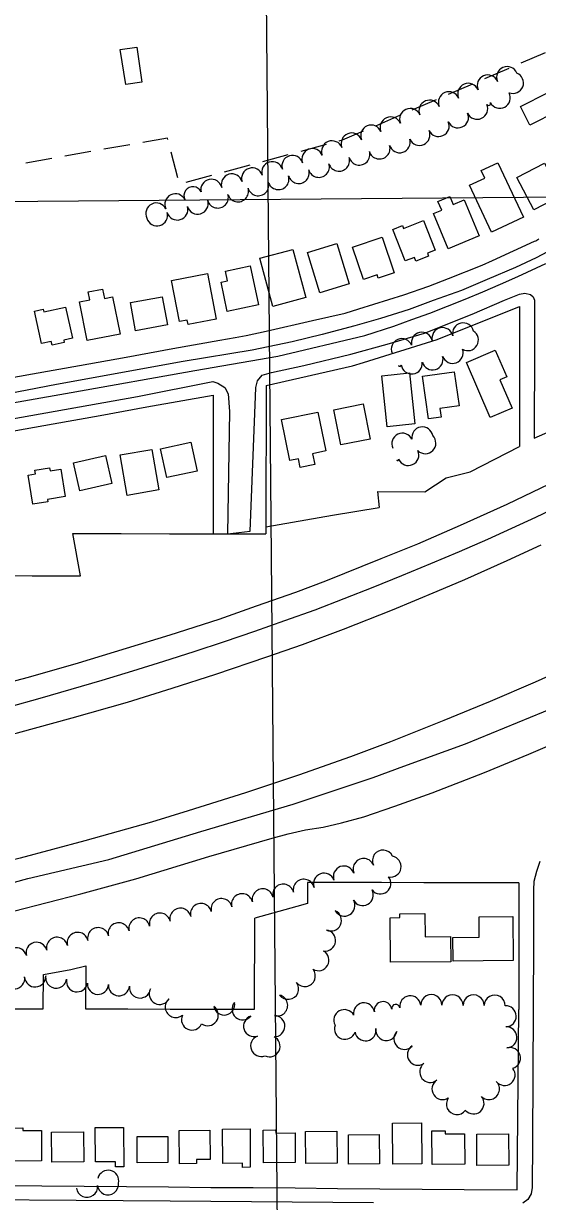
# Model space of a CAD drawing. Extents: x -2233 to 187241, y 4582 to 150524.
# Drawn here: x 111768 to 112255, y 58113 to 59228 of the extents above; entities that cross this region are included whole.
import ezdxf

# ---------------------------------------------------------------- set-up
doc = ezdxf.new("R2010")
doc.units = 0
for name, color, linetype in [('BLDG', 7, 'Continuous'), ('GE_X_CL_2000', 7, 'Continuous'), ('GRID', 7, 'Continuous'), ('INTERSTATE', 7, 'Continuous'), ('RECREATION', 7, 'Continuous'), ('ROAD', 7, 'Continuous'), ('RW_X_Fee_RW', 7, 'Continuous'), ('TREES', 7, 'Continuous')]:
    doc.layers.add(name, color=color, linetype=linetype)

msp = doc.modelspace()

# ---------------------------------------------------------------- linework, layer by layer
at = {"layer": 'BLDG'}
for points in [[(111875.3, 59205.3), (111880.3, 59172.2), (111864.9, 59169.9), (111859.8, 59203)], [(112238.8, 59149.3), (112265, 59162.3), (112273.7, 59144.6), (112247.6, 59131.6)], [(112204.9, 59081.4), (112201.5, 59088.5), (112217.2, 59095.9), (112241.5, 59044.4), (112211.4, 59030.2), (112190.5, 59074.6)], [(112261.6, 59095.6), (112277.5, 59064.8), (112251.3, 59051.3), (112235.3, 59082.1)], [(112164.1, 59051), (112160.6, 59059.3), (112171.9, 59064), (112175.1, 59056.3), (112185.4, 59060.7), (112199.6, 59026.7), (112170.1, 59014.5), (112156.2, 59047.8)], [(112127.1, 59036.4), (112128, 59033.8), (112147, 59041.2), (112157.9, 59013.3), (112150.6, 59010.5), (112151.7, 59007.5), (112139.6, 59002.8), (112138.3, 59006.3), (112129.6, 59003), (112118, 59032.8)], [(112107.9, 59025.5), (112119.1, 58991.8), (112104, 58986.8), (112103, 58989.8), (112090, 58985.5), (112079.8, 59016.1)], [(112023.3, 59014), (112035.5, 58968.5), (112004.2, 58960), (111991.9, 59005.5)], [(112064.8, 59019.6), (112076.6, 58981.5), (112048.8, 58972.8), (112037, 59010.9)], [(111942.3, 58991), (111950.5, 58948), (111923.9, 58942.8), (111923.1, 58947.1), (111915.8, 58945.7), (111908.4, 58984.5)], [(111961, 58955.2), (111955.2, 58982.8), (111961.4, 58984.1), (111959.4, 58993.4), (111982.9, 58998.4), (111990.8, 58961.5)], [(111830.8, 58966.1), (111829.3, 58973.7), (111842.9, 58976.4), (111844.7, 58967.5), (111852.5, 58969.1), (111859.6, 58933.8), (111828.5, 58927.6), (111821.2, 58964.2)], [(111904.4, 58942.6), (111874.2, 58937), (111869.3, 58963.6), (111899.5, 58969.2)], [(111786.8, 58957.3), (111787.3, 58954.8), (111807.9, 58959.3), (111814.4, 58929.9), (111806.2, 58928.1), (111806.7, 58925.7), (111795.3, 58923.2), (111794.4, 58926.9), (111785.1, 58924.9), (111778.4, 58955.4)], [(112214.9, 58918.7), (112225.8, 58893.3), (112219.3, 58890.5), (112230.7, 58863.8), (112209.9, 58854.9), (112187.5, 58907)], [(112133.5, 58897.1), (112138.6, 58848.9), (112112.6, 58846.1), (112107.4, 58894.3)], [(112176, 58898.2), (112180.6, 58866), (112162.4, 58863.4), (112163.5, 58855.2), (112151.6, 58853.5), (112145.9, 58893.9)], [(112089.8, 58867.8), (112096.5, 58834.5), (112068.6, 58829), (112062, 58862.2)], [(112054.4, 58823.2), (112041.8, 58820.6), (112043.9, 58810.3), (112030.2, 58807.5), (112028.5, 58815.8), (112020.4, 58814.2), (112012.5, 58852.9), (112046.9, 58859.9)], [(111889.7, 58824.7), (111896.4, 58786.3), (111866.3, 58781), (111859.6, 58819.5)], [(111932.5, 58804.2), (111903.9, 58798), (111898, 58825.3), (111926.6, 58831.6)], [(111851.7, 58792.4), (111821.5, 58785.6), (111815.5, 58812), (111845.7, 58818.8)], [(111772.5, 58800.3), (111779.5, 58801.4), (111778.9, 58804.9), (111792.9, 58807.2), (111793.3, 58804.5), (111803.4, 58806.1), (111807.6, 58780), (111790.9, 58777.3), (111791.2, 58775.2), (111776.9, 58772.9)], [(112124.5, 58381.6), (112124.5, 58385.3), (112148.3, 58385.5), (112148.5, 58363.4), (112172.6, 58363.6), (112172.8, 58339.8), (112115.6, 58339.3), (112115.2, 58381.5)], [(112199.7, 58363.1), (112199.5, 58382.4), (112231.4, 58382.6), (112231.8, 58340.9), (112174.9, 58340.4), (112174.7, 58362.9)], [(111767.4, 58182.6), (111767.4, 58180.1), (111785.1, 58180.2), (111785.3, 58151.5), (111755.6, 58151.2), (111755.3, 58182.4)], [(111824.9, 58178.9), (111825.1, 58150.4), (111795, 58150.1), (111794.7, 58178.6)], [(111862.8, 58183), (111863.1, 58145.8), (111855.2, 58145.7), (111855.2, 58150.4), (111836.3, 58150.3), (111836, 58182.8)], [(111944.9, 58152.6), (111931.8, 58152.5), (111931.9, 58148.9), (111915.7, 58148.7), (111915.4, 58180.1), (111944.6, 58180.4)], [(111982.6, 58181.6), (111982.9, 58145.3), (111975.6, 58145.2), (111975.6, 58149.2), (111957, 58149), (111956.7, 58181.4)], [(112006.8, 58180.6), (112006.9, 58177.7), (112025.3, 58177.8), (112025.5, 58149.8), (111995.5, 58149.5), (111995.2, 58180.5)], [(112064.9, 58179.5), (112065.2, 58149.2), (112035.4, 58148.9), (112035.1, 58179.3)], [(112145, 58187.2), (112145.4, 58148.6), (112117.8, 58148.3), (112117.5, 58187)], [(112167.5, 58179.8), (112167.5, 58176.8), (112185.6, 58176.9), (112185.9, 58148.1), (112155.1, 58147.8), (112154.9, 58179.7)], [(112227.4, 58176.8), (112227.7, 58147.4), (112197.5, 58147.1), (112197.3, 58176.5)], [(111904.9, 58149.9), (111875.9, 58149.6), (111875.7, 58174.3), (111904.7, 58174.5)], [(112104.9, 58176.4), (112105.2, 58148.5), (112076, 58148.3), (112075.8, 58176.1)]]:
    msp.add_lwpolyline(points, close=True, dxfattribs=at)
at = {"layer": 'GE_X_CL_2000'}
for points in [[(111689.4, 58856.7), (111717.9, 58861.8), (111813.4, 58878.5), (111930.3, 58899.3), (112008.9, 58912.8), (112091.4, 58932.6), (112118.8, 58941.4), (112135.9, 58947.5), (112152.8, 58953.7), (112169.7, 58960.2), (112186.4, 58966.9), (112203.1, 58973.9), (112219.7, 58981), (112236.2, 58988.4), (112262.6, 59000.7)], [(112275.4, 58770.8), (112252.9, 58760.2), (112230.3, 58749.7), (112207.6, 58739.5), (112180.6, 58727.8), (112153.4, 58716.3), (112126.2, 58705), (112098.8, 58694), (112071.4, 58683.1), (112043.9, 58672.5), (112015.4, 58662.3), (111986.8, 58652.3), (111958.2, 58642.6), (111929.4, 58633.1), (111900.6, 58623.9), (111871.4, 58614.9), (111842.2, 58606.1), (111812.9, 58597.5), (111783.6, 58589), (111754.2, 58580.7)], [(110804.7, 58183), (110876.8, 58200.6), (110888.4, 58203.6), (110919.4, 58211.5), (110953.5, 58220.3), (110968.4, 58224.1), (111031.7, 58239.1), (111103.6, 58256.7), (111189.1, 58277.7), (111247.8, 58292.7), (111392.8, 58326.4), (111467.7, 58343.5), (111526.6, 58358), (111561.7, 58365.8), (111614.9, 58377.7), (111683.4, 58394.4), (111772.2, 58418.7), (111848.8, 58436.6), (111936, 58463.1), (112023.6, 58489), (112099.3, 58514.3), (112128.2, 58524.8), (112186.5, 58546), (112322, 58601.6)]]:
    msp.add_lwpolyline(points, dxfattribs=at)
at = {"layer": 'GRID'}
for p, q in [((111991, 60061), (112014.5, 57363.4)), ((114999.6, 59087.3), (109999.8, 59043.6))]:
    msp.add_line(p, q, dxfattribs=at)
at = {"layer": 'INTERSTATE'}
for points in [[(112265.8, 58791.8), (112225.7, 58772.5), (112181.7, 58752.6), (112141.3, 58735.1), (112106.4, 58721.1), (112054.1, 58700.1), (112025.6, 58689.3), (111988.4, 58676.4), (111953.1, 58663.7), (111906.6, 58648.9), (111865.4, 58636.1), (111819.9, 58622.4), (111772.6, 58608.8), (111732.7, 58598.5), (111670.3, 58582.7), (111589.7, 58562.8), (111484.9, 58537.6), (111290.8, 58490.7), (111097.9, 58444.3), (110865.5, 58388.4), (110859.7, 58387)], [(110883.7, 58343.6), (110956.8, 58361.3), (111097.4, 58395.2), (111183.9, 58415.7), (111279.8, 58438.6), (111368.5, 58460.1), (111443, 58478.1), (111525.4, 58498), (111609.1, 58518), (111693.5, 58539.4), (111762.3, 58556.4), (111814.1, 58570.7), (111866.7, 58585.4), (111908.9, 58598.8), (111950.1, 58611.8), (111998.4, 58628.3), (112032.2, 58640.1), (112071, 58654.5), (112117.5, 58672.9), (112159.9, 58690.4), (112186, 58701.6), (112226.1, 58719.6), (112258.2, 58734.2)], [(112298, 58624.8), (112252.7, 58604.3), (112209.9, 58586), (112166.2, 58568.2), (112115.6, 58548), (112077.8, 58533.7), (112028.4, 58516.4), (111978.2, 58499.5), (111924.1, 58482.7), (111889.2, 58472), (111826.1, 58454.2), (111765, 58437.9), (111685.1, 58418), (111622.8, 58403.2), (111541.6, 58383.4), (111491, 58371), (111409.4, 58351.4), (111317.6, 58329.4), (111236, 58309.8), (111112.2, 58279.7), (110992.5, 58250.7), (110942, 58238.4)], [(110966.4, 58194.3), (110971.5, 58195.6), (111134.6, 58235.9), (111276.9, 58270.4), (111418.5, 58304.3), (111544.4, 58334.1), (111694.5, 58371.2), (111822.4, 58404.1), (111874.4, 58418.2), (111943.6, 58439.3), (112003.5, 58456.8), (112018.8, 58461), (112035.3, 58464.5), (112051.8, 58467.1), (112069.1, 58471.3), (112090.3, 58476.8), (112119.7, 58487), (112155, 58499.7), (112204.5, 58518.9), (112246.7, 58536.3), (112294.6, 58556.6)]]:
    msp.add_lwpolyline(points, dxfattribs=at)
at = {"layer": 'RECREATION'}
for p, q in [((112262.1, 59200), (112239.1, 59190.1)), ((112227.6, 59185.2), (112204.7, 59175.3)), ((112193.2, 59170.3), (112170.2, 59160.4)), ((112158.8, 59155.5), (112135.8, 59145.6)), ((112124.3, 59140.6), (112101.4, 59130.7)), ((111868.9, 59113), (111844.3, 59108.7)), ((112054.7, 59113.1), (112030.6, 59106.6)), ((111832, 59106.5), (111807.3, 59102.2)), ((111914.2, 59081.6), (111907.9, 59105.8)), ((112018.5, 59103.3), (111994.4, 59096.8)), ((111795, 59100), (111770.4, 59095.6)), ((111982.3, 59093.6), (111958.1, 59087.1)), ((111946.1, 59083.8), (111921.9, 59077.4))]:
    msp.add_line(p, q, dxfattribs=at)
for points in [[(112089.9, 59125.8), (112069.9, 59117.2), (112066.8, 59116.3)], [(111904.7, 59117.9), (111904.4, 59119.3), (111881.2, 59115.2)]]:
    msp.add_lwpolyline(points, dxfattribs=at)
at = {"layer": 'ROAD'}
for points in [[(112275.8, 59017.5), (112253.5, 59005.9), (112233.9, 58996.9), (112207.1, 58985.5), (112182.9, 58975.2), (112156, 58965.5), (112133.3, 58957), (112106.2, 58948.5), (112081.9, 58941.7), (112050.9, 58933.5)], [(111989.6, 58889.6), (111994.2, 58894.9), (112003.1, 58897.5), (112033.5, 58904), (112078.1, 58914.9), (112112.6, 58924.3), (112147.9, 58934.8), (112193, 58952.7), (112223.5, 58965.9), (112237.9, 58971.7), (112242.8, 58972.5), (112248.3, 58971.3), (112250.6, 58969), (112252.1, 58965.8), (112252, 58923.8), (112251.7, 58835.4), (112277, 58846.3)], [(112050.9, 58933.5), (112022.6, 58926.4), (111984.6, 58918.5), (111919.3, 58907.7), (111799.5, 58886), (111715.6, 58870.1)], [(111751.9, 58852.6), (111876, 58874.6), (111947.4, 58888.8), (111952.1, 58887.5), (111958.8, 58883.1), (111961.9, 58877.3), (111963.3, 58860.5), (111961.4, 58744.9), (111982.7, 58747.3), (111987.7, 58874.7), (111988.1, 58883.2), (111989.6, 58889.6)], [(112257, 58434.8), (112254, 58425.3), (112251.2, 58415.7), (112251, 58408), (112250.9, 58359), (112250.2, 58169.4), (112249.7, 58126.3), (112248.9, 58120.2), (112245.7, 58114.8), (112241, 58111.3)], [(112099.5, 58111.5), (111906.9, 58113.3), (111640.1, 58115.1), (111565.7, 58115.6), (111510.4, 58116), (111463.9, 58116.8), (111424.8, 58116.8), (111407.2, 58117.4), (111390.4, 58117.5), (111375.4, 58117.1), (111360.5, 58117), (111347.1, 58116.5), (111331.3, 58115.2), (111317.3, 58114.4), (111295.2, 58111.3)]]:
    msp.add_lwpolyline(points, dxfattribs=at)
at = {"layer": 'RW_X_Fee_RW'}
for p, q in [((112237.9, 58959.9), (112237.7, 58827.3)), ((111968.4, 58930.5), (111979, 58932.4)), ((111947.8, 58876), (111947.6, 58744.9)), ((112191.1, 58803.3), (112237.7, 58827.3)), ((112168.5, 58797.6), (112191.1, 58803.3)), ((112148.3, 58784.6), (112168.5, 58797.6)), ((112103.3, 58784.7), (112104.9, 58769.8)), ((112103.3, 58784.7), (112148.3, 58784.6)), ((111822, 58705.1), (111814.9, 58745.1)), ((112037.1, 58414.8), (112037.1, 58395)), ((112237.1, 58414.5), (112237, 58294.5)), ((111986.9, 58294.9), (111987.1, 58381)), ((111812.8, 58332.6), (111827.3, 58336)), ((111827.3, 58336), (111826.9, 58295.1)), ((111786.9, 58295.2), (111787.2, 58327.8)), ((111787.2, 58327.8), (111812.8, 58332.6)), ((111826.9, 58295.1), (111866.9, 58295.1)), ((112235.5, 58123.9), (112237, 58294.5))]:
    msp.add_line(p, q, dxfattribs=at)
for points in [[(112128.4, 58970.9), (112151.8, 58979), (112170.6, 58986.4), (112202.5, 58999), (112212.3, 59003.5), (112252, 59021.6)], [(112252, 59021.6), (112253.2, 59022.2), (112256.2, 59023.8)], [(111979, 58932.4), (111998, 58936.7), (112041.8, 58946.6), (112072.6, 58953.6), (112085.5, 58957.6), (112128.4, 58970.9)], [(111997.8, 58885), (112079.7, 58903.7), (112090.1, 58907), (112159.9, 58928.8), (112237.9, 58959.9)], [(111707.8, 58883.9), (111776.7, 58896.2), (111821, 58904.1), (111865.3, 58912), (111909.6, 58920), (111953.9, 58927.9), (111968.4, 58930.5)], [(111997.8, 58885), (111997.6, 58751.4), (111997.6, 58744.8)], [(111707.7, 58833.1), (111752, 58841), (111796.3, 58848.9), (111840.6, 58856.8), (111884.9, 58864.8), (111947.8, 58876)], [(111997.6, 58751.4), (112060.8, 58762.3), (112104.9, 58769.8)], [(111814.9, 58745.1), (111860.6, 58745), (111906.3, 58744.9), (111947.6, 58744.9), (111997.6, 58744.8)], [(111667.5, 58705.3), (111707.5, 58705.2), (111776.3, 58705.1), (111822, 58705.1)], [(112237.1, 58414.5), (112187.1, 58414.6), (112172.1, 58414.6), (112147.1, 58414.6), (112107.1, 58414.7), (112067.1, 58414.7), (112037.1, 58414.8)], [(112037.1, 58395), (112027.1, 58392.2), (111987.1, 58381)], [(111706.9, 58295.3), (111746.9, 58295.3), (111786.9, 58295.2)], [(111866.9, 58295.1), (111906.9, 58295), (111946.9, 58294.9), (111986.9, 58294.9)], [(111384.5, 58131.1), (111385.5, 58131.1), (111425.5, 58130.8), (111465.5, 58130.4), (111505.5, 58130.1), (111545.5, 58129.8), (111585.5, 58129.4), (111625.5, 58129.1), (111665.5, 58128.7), (111705.5, 58128.4), (111745.5, 58128), (111785.5, 58127.7), (111825.5, 58127.4), (111865.5, 58127)], [(111865.5, 58127), (111905.5, 58126.7), (111945.5, 58126.3), (111985.5, 58126), (112025.5, 58125.7), (112065.5, 58125.3), (112105.5, 58125), (112145.5, 58124.6), (112185.5, 58124.3), (112235.5, 58123.9)]]:
    msp.add_lwpolyline(points, dxfattribs=at)
at = {"layer": 'TREES'}
for centre, radius, start, end in [((112226.1, 59176.9), 10, 23.3081, 203.3081), ((112231.6, 59171.5), 10, 248.6625, 68.6625), ((112189.3, 59161.1), 10, 23.3081, 203.3081), ((112207.7, 59169), 10, 23.3081, 203.3081), ((112171, 59153.2), 10, 23.3081, 203.3081), ((112219.1, 59157.5), 10, 207.9638, 27.9638), ((112134.2, 59137.3), 10, 23.3081, 203.3081), ((112152.6, 59145.2), 10, 23.3081, 203.3081), ((112197.7, 59147.1), 10, 204.3279, 24.3279), ((112208.5, 59152.1), 1.92, 204.3279, 24.3279), ((112115.8, 59129.4), 10, 23.3081, 203.3081), ((112179.5, 59138.9), 10, 204.3279, 24.3279), ((112097.4, 59121.6), 10, 22.518, 202.518), ((112143, 59122.4), 10, 204.3279, 24.3279), ((112161.2, 59130.7), 10, 204.3279, 24.3279), ((112060.3, 59106.7), 10, 21.6829, 201.6829), ((112078.9, 59114.1), 10, 21.6829, 201.6829), ((112124.3, 59115.4), 10, 197.1436, 17.1436), ((112022.8, 59092.9), 10, 17.1311, 197.1311), ((112041.7, 59099.4), 10, 20.9843, 200.9843), ((112086.1, 59103.7), 10, 196.8713, 16.8713), ((112105.2, 59109.5), 10, 196.8713, 16.8713), ((111984.6, 59081.1), 10, 17.1311, 197.1311), ((112003.7, 59087), 10, 17.1311, 197.1311), ((112047.8, 59092.1), 10, 196.8713, 16.8713), ((112066.9, 59097.9), 10, 196.8713, 16.8713), ((111946, 59070.4), 10, 12.292, 192.292), ((111965.4, 59075.4), 10, 16.2857, 196.2857), ((112009.5, 59080.5), 10, 196.8713, 16.8713), ((112028.7, 59086.3), 10, 196.8713, 16.8713), ((111928.6, 59064.7), 8.53, 25.3624, 205.3624), ((111971.2, 59068.9), 10, 196.8713, 16.8713), ((111990.4, 59074.7), 10, 196.8713, 16.8713), ((111893.9, 59047.9), 10, 25.9707, 205.9707), ((111911.9, 59056.6), 10, 25.9706, 205.9706), ((111933, 59057.3), 10, 196.7061, 16.7061), ((111952.1, 59063.1), 10, 196.8713, 16.8713), ((111894.5, 59046.2), 10, 195.8486, 15.8486), ((111913.8, 59051.7), 10, 195.8486, 15.8486), ((112145.4, 58925.5), 10, 12.8867, 192.8867), ((112164.9, 58929.9), 10, 12.8867, 192.8867), ((112184.4, 58934.4), 10, 12.8867, 192.8867), ((112188.9, 58928.1), 10, 238.8645, 58.8645), ((112126.4, 58919.5), 10, 22.1914, 202.1914), ((112155.4, 58909.9), 10, 195.8129, 15.8129), ((112174.4, 58916.1), 10, 199.986, 19.986), ((112124.5, 58904.6), 1.37, 185.6413, 5.6413), ((112135.8, 58906), 10, 187.0096, 7.0096), ((112145.8, 58836), 10, 9.7824, 189.7824), ((112126.9, 58830), 10, 25.3991, 205.3991), ((112148.6, 58830.6), 10, 225.4462, 45.4462), ((112132.5, 58819.4), 10, 204.0303, 24.0303), ((112122.4, 58815), 1.02, 201.4473, 21.4473), ((112108.5, 58435.5), 10, 25.1567, 205.1567), ((112090.2, 58427.5), 10, 21.8426, 201.8426), ((112115.7, 58429.9), 10, 259.3414, 79.3414), ((112052.7, 58413.6), 10, 19.9126, 199.9126), ((112071.5, 58420.4), 10, 19.9189, 199.9189), ((112014.1, 58403.3), 10, 13.2289, 193.2289), ((112033.5, 58407.9), 10, 13.2289, 193.2289), ((112106, 58413.9), 10, 218.2144, 38.2144), ((111955.7, 58389.6), 10, 13.2289, 193.2289), ((111975.1, 58394.2), 10, 13.2289, 193.2289), ((111994.6, 58398.8), 10, 13.2289, 193.2289), ((112089.4, 58402.9), 10, 208.9265, 28.9265), ((111916.7, 58380.5), 10, 13.2289, 193.2289), ((111936.2, 58385), 10, 13.2289, 193.2289), ((112072, 58393), 10, 210.2909, 30.2909), ((111877.8, 58371.3), 10, 13.2289, 193.2289), ((111897.3, 58375.9), 10, 13.2289, 193.2289), ((112059.2, 58378.9), 10, 245.2528, 65.2528), ((111819.4, 58357.6), 10, 13.2289, 193.2289), ((111838.8, 58362.1), 10, 13.2289, 193.2289), ((111858.3, 58366.7), 10, 13.2289, 193.2289), ((112053.7, 58359.9), 10, 262.4416, 82.4416), ((111780.5, 58348.2), 10, 14.4719, 194.4719), ((111799.9, 58353), 10, 13.2289, 193.2289), ((111761.2, 58343.1), 10, 15.1386, 195.1386), ((112047.3, 58341.3), 10, 239.866, 59.866), ((112034.5, 58326.4), 10, 219.0112, 39.0112), ((111759.3, 58324.1), 10, 187.2665, 7.2665), ((111779.2, 58325.9), 10, 183.1545, 3.1545), ((111799.1, 58324.8), 10, 170.8007, 350.8007), ((111818.8, 58321.3), 10, 169.0146, 349.0146), ((111838.6, 58318.9), 10, 176.9064, 356.9064), ((111858.5, 58317.6), 10, 175.5449, 355.5449), ((111878.4, 58315.4), 10, 172.2255, 352.2255), ((111897.2, 58309.4), 10, 152.3264, 332.3264), ((112018.7, 58314.2), 10, 216.4988, 36.4988), ((111912.3, 58297), 10, 128.817, 308.817), ((111958.1, 58299.3), 10, 191.3083, 11.3083), ((111975.6, 58294.8), 10, 140.0025, 320.0025), ((112008.3, 58298.5), 10, 255.9929, 75.9929), ((112090.5, 58290.9), 10, 9.1142, 189.1142), ((112108.6, 58293.8), 8.29, 8.6632, 188.6632), ((112120.6, 58295.6), 3.9, 8.6632, 188.6632), ((112134.4, 58297.5), 10, 7.3509, 187.3509), ((112154.3, 58298.7), 10, 359.614, 179.614), ((112174.3, 58298.5), 10, 359.5478, 179.5478), ((112194.3, 58298.4), 10, 359.5478, 179.5478), ((112214.3, 58298.2), 10, 359.5478, 179.5478), ((111927.7, 58285.1), 10, 155.7502, 335.7502), ((111942.6, 58289.2), 10, 234.704, 54.704), ((111986.5, 58278.9), 10, 108.5612, 288.5612), ((112005.6, 58278.8), 10, 268.7376, 88.7376), ((112071.9, 58284.5), 10, 28.944, 208.944), ((112224.7, 58288.2), 10, 271.9565, 91.9565), ((112072.6, 58276.4), 10, 160.8015, 340.8015), ((112225.4, 58268.2), 10, 272.5153, 92.5153), ((111993.2, 58260.1), 10, 111.0395, 291.0395), ((112001.1, 58259.8), 10, 244.5322, 64.5322), ((112091.9, 58274.9), 10, 190.1168, 10.1168), ((112111.6, 58275.2), 10, 171.8568, 351.8568), ((112128.8, 58266.9), 10, 136.7408, 316.7408), ((112141.6, 58251.8), 10, 123.7855, 303.7855), ((112228.7, 58248.6), 10, 286.132, 106.132), ((112153.3, 58235.6), 10, 127.9273, 307.9273), ((112223.6, 58232.7), 10, 218.5072, 38.5072), ((112164.9, 58219.3), 10, 123.0484, 303.0484), ((112208.8, 58219.4), 10, 225.3279, 45.3279), ((112178.5, 58205.1), 10, 144.1736, 324.1736), ((112194.2, 58205.7), 10, 220.8702, 40.8702), ((111848.3, 58132.5), 10, 346.6049, 166.6049), ((111828.3, 58126.8), 9.98, 186.446, 6.446), ((111848.1, 58129.1), 10, 186.446, 6.446)]:
    msp.add_arc(centre, radius, start, end, dxfattribs=at)

doc.saveas('drawing.dxf')
